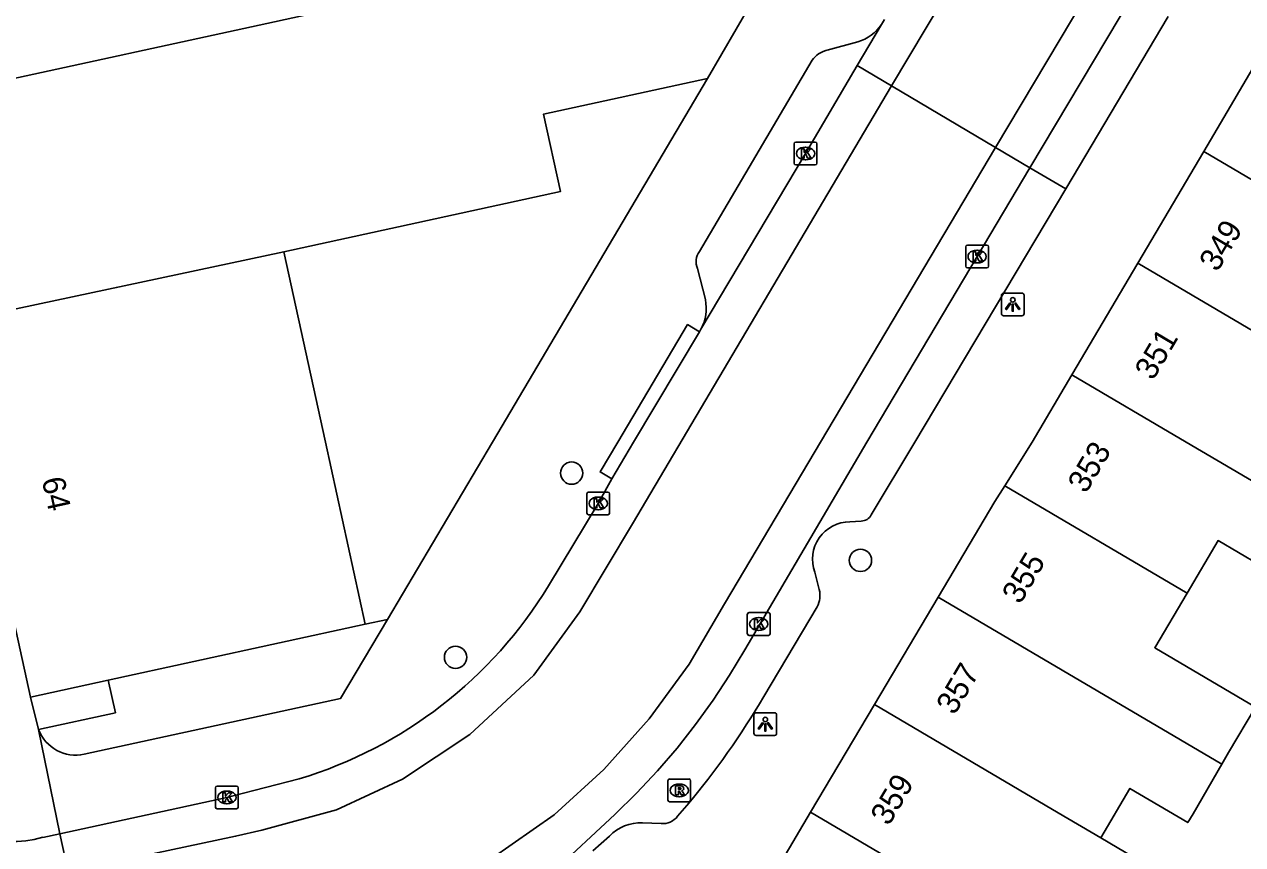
# Model space of a CAD drawing. Extents: x 160557 to 161245, y 385330 to 386505.
# Drawn here: x 160783.4 to 160836.9, y 385732.3 to 385768.3 of the extents above; entities that cross this region are included whole.
import ezdxf

# ---------------------------------------------------------------- set-up
doc = ezdxf.new("R2010")
doc.units = 0
for name, color, linetype in [('IMGEO_Boom', 7, 'Continuous'), ('IMGEO_Groenvoorziening', 7, 'Continuous'), ('IMGEO_Kolk', 7, 'Continuous'), ('IMGEO_Lichtpunt', 7, 'Continuous'), ('IMGEO_Pand', 7, 'Continuous'), ('IMGEO_Pand_nummerreeks', 7, 'Continuous'), ('IMGEO_Parkeervlak_open', 7, 'Continuous'), ('IMGEO_Rijbaan_lokaal_gesloten', 7, 'Continuous'), ('IMGEO_Rijbaan_lokaal_open', 7, 'Continuous'), ('IMGEO_Rioolput', 7, 'Continuous'), ('IMGEO_Voetpad_open', 7, 'Continuous')]:
    doc.layers.add(name, color=color, linetype=linetype)

msp = doc.modelspace()

# ---------------------------------------------------------------- linework, layer by layer
at = {"layer": 'IMGEO_Boom'}
for centre in [(160807.469, 385748.635), (160820.15, 385744.8), (160802.374, 385740.545)]:
    msp.add_circle(centre, 0.489, dxfattribs=at)
at = {"layer": 'IMGEO_Groenvoorziening'}
msp.add_lwpolyline([(160799.383, 385742.21), (160798.402, 385741.996)], dxfattribs=at)
at = {"layer": 'IMGEO_Kolk'}
for p, q in [((160817.238, 385762.248), (160817.238, 385763.1)), ((160817.313, 385763.174), (160818.165, 385763.174)), ((160817.726, 385762.954), (160817.751, 385762.954)), ((160818.239, 385763.1), (160818.239, 385762.248)), ((160817.749, 385762.394), (160817.724, 385762.394)), ((160818.165, 385762.174), (160817.313, 385762.174)), ((160824.846, 385758.648), (160825.698, 385758.648)), ((160824.771, 385757.722), (160824.771, 385758.574)), ((160825.259, 385758.428), (160825.284, 385758.428)), ((160825.772, 385758.574), (160825.772, 385757.722)), ((160825.698, 385757.648), (160824.846, 385757.648)), ((160825.282, 385757.868), (160825.257, 385757.868)), ((160808.137, 385746.877), (160808.137, 385747.729)), ((160808.212, 385747.803), (160809.064, 385747.803)), ((160808.625, 385747.583), (160808.65, 385747.583)), ((160809.138, 385747.729), (160809.138, 385746.877)), ((160808.648, 385747.023), (160808.623, 385747.023)), ((160809.064, 385746.803), (160808.212, 385746.803)), ((160815.183, 385741.58), (160815.183, 385742.432)), ((160815.258, 385742.506), (160816.11, 385742.506)), ((160815.671, 385742.286), (160815.696, 385742.286)), ((160816.184, 385742.432), (160816.184, 385741.58)), ((160816.11, 385741.506), (160815.258, 385741.506)), ((160815.694, 385741.726), (160815.669, 385741.726)), ((160791.834, 385733.963), (160791.834, 385734.815)), ((160791.909, 385734.889), (160792.761, 385734.889)), ((160792.322, 385734.669), (160792.347, 385734.669)), ((160792.835, 385734.815), (160792.835, 385733.963)), ((160792.345, 385734.109), (160792.32, 385734.109)), ((160792.761, 385733.889), (160791.909, 385733.889))]:
    msp.add_line(p, q, dxfattribs=at)
for points in [[(160817.238, 385762.248), (160817.238, 385763.1)], [(160817.313, 385763.174), (160818.165, 385763.174)], [(160818.239, 385763.1), (160818.239, 385762.248)], [(160817.559, 385762.874), (160817.682, 385762.874), (160817.682, 385762.723), (160817.812, 385762.874), (160817.976, 385762.874), (160817.83, 385762.723), (160817.983, 385762.474), (160817.831, 385762.474), (160817.746, 385762.638), (160817.682, 385762.571), (160817.682, 385762.474), (160817.559, 385762.474), (160817.559, 385762.874)], [(160818.165, 385762.174), (160817.313, 385762.174)], [(160824.846, 385758.648), (160825.698, 385758.648)], [(160824.771, 385757.722), (160824.771, 385758.574)], [(160825.092, 385758.348), (160825.215, 385758.348), (160825.215, 385758.197), (160825.345, 385758.348), (160825.509, 385758.348), (160825.363, 385758.197), (160825.516, 385757.948), (160825.364, 385757.948), (160825.279, 385758.112), (160825.215, 385758.045), (160825.215, 385757.948), (160825.092, 385757.948), (160825.092, 385758.348)], [(160825.772, 385758.574), (160825.772, 385757.722)], [(160825.698, 385757.648), (160824.846, 385757.648)], [(160808.137, 385746.877), (160808.137, 385747.729)], [(160808.212, 385747.803), (160809.064, 385747.803)], [(160808.458, 385747.503), (160808.581, 385747.503), (160808.581, 385747.352), (160808.711, 385747.503), (160808.875, 385747.503), (160808.729, 385747.352), (160808.882, 385747.103), (160808.73, 385747.103), (160808.645, 385747.267), (160808.581, 385747.2), (160808.581, 385747.103), (160808.458, 385747.103), (160808.458, 385747.503)], [(160809.138, 385747.729), (160809.138, 385746.877)], [(160809.064, 385746.803), (160808.212, 385746.803)], [(160815.183, 385741.58), (160815.183, 385742.432)], [(160815.258, 385742.506), (160816.11, 385742.506)], [(160815.504, 385742.206), (160815.627, 385742.206), (160815.627, 385742.055), (160815.757, 385742.206), (160815.921, 385742.206), (160815.775, 385742.055), (160815.928, 385741.806), (160815.776, 385741.806), (160815.691, 385741.97), (160815.627, 385741.903), (160815.627, 385741.806), (160815.504, 385741.806), (160815.504, 385742.206)], [(160816.184, 385742.432), (160816.184, 385741.58)], [(160816.11, 385741.506), (160815.258, 385741.506)], [(160791.834, 385733.963), (160791.834, 385734.815)], [(160791.909, 385734.889), (160792.761, 385734.889)], [(160792.155, 385734.589), (160792.278, 385734.589), (160792.278, 385734.438), (160792.408, 385734.589), (160792.572, 385734.589), (160792.426, 385734.438), (160792.579, 385734.189), (160792.427, 385734.189), (160792.342, 385734.353), (160792.278, 385734.286), (160792.278, 385734.189), (160792.155, 385734.189), (160792.155, 385734.589)], [(160792.835, 385734.815), (160792.835, 385733.963)], [(160792.761, 385733.889), (160791.909, 385733.889)]]:
    msp.add_lwpolyline(points, dxfattribs=at)
for centre, start, end in [((160817.315, 385763.098), 91.552, 178.448), ((160817.315, 385763.098), 91.552, 178.448), ((160818.163, 385763.098), 1.552, 88.448), ((160818.163, 385763.098), 1.552, 88.448), ((160817.315, 385762.25), 181.552, 268.448), ((160817.315, 385762.25), 181.552, 268.448), ((160818.163, 385762.25), 271.552, 358.448), ((160818.163, 385762.25), 271.552, 358.448), ((160824.848, 385758.572), 91.552, 178.448), ((160824.848, 385758.572), 91.552, 178.448), ((160825.696, 385758.572), 1.552, 88.448), ((160825.696, 385758.572), 1.552, 88.448), ((160824.848, 385757.724), 181.552, 268.448), ((160824.848, 385757.724), 181.552, 268.448), ((160825.696, 385757.724), 271.552, 358.448), ((160825.696, 385757.724), 271.552, 358.448), ((160808.214, 385747.727), 91.552, 178.448), ((160808.214, 385747.727), 91.552, 178.448), ((160809.062, 385747.727), 1.552, 88.448), ((160809.062, 385747.727), 1.552, 88.448), ((160808.214, 385746.879), 181.552, 268.448), ((160808.214, 385746.879), 181.552, 268.448), ((160809.062, 385746.879), 271.552, 358.448), ((160809.062, 385746.879), 271.552, 358.448), ((160815.26, 385742.43), 91.552, 178.448), ((160815.26, 385742.43), 91.552, 178.448), ((160816.108, 385742.43), 1.552, 88.448), ((160816.108, 385742.43), 1.552, 88.448), ((160815.26, 385741.582), 181.552, 268.448), ((160815.26, 385741.582), 181.552, 268.448), ((160816.108, 385741.582), 271.552, 358.448), ((160816.108, 385741.582), 271.552, 358.448), ((160791.911, 385734.813), 91.552, 178.448), ((160791.911, 385734.813), 91.552, 178.448), ((160792.759, 385734.813), 1.552, 88.448), ((160792.759, 385734.813), 1.552, 88.448), ((160791.911, 385733.965), 181.552, 268.448), ((160791.911, 385733.965), 181.552, 268.448), ((160792.759, 385733.965), 271.552, 358.448), ((160792.759, 385733.965), 271.552, 358.448)]:
    msp.add_arc(centre, 0.0765, start, end, dxfattribs=at)
for centre, major_axis, ratio, start_param, end_param in [((160817.725, 385762.674), (-0.387, 0.002), 0.722429, 4.712389, 7.853982), ((160817.75, 385762.674), (-0.39, 0.002), 0.717154, 1.570796, 4.712389), ((160825.258, 385758.148), (-0.387, 0.002), 0.722429, 4.712389, 7.853982), ((160825.283, 385758.148), (-0.39, 0.002), 0.717154, 1.570796, 4.712389), ((160808.624, 385747.303), (-0.387, 0.002), 0.722429, 4.712389, 7.853982), ((160808.649, 385747.303), (-0.39, 0.002), 0.717154, 1.570796, 4.712389), ((160815.67, 385742.006), (-0.387, 0.002), 0.722429, 4.712389, 7.853982), ((160815.695, 385742.006), (-0.39, 0.002), 0.717154, 1.570796, 4.712389), ((160792.321, 385734.389), (-0.387, 0.002), 0.722429, 4.712389, 7.853982), ((160792.346, 385734.389), (-0.39, 0.002), 0.717154, 1.570796, 4.712389)]:
    msp.add_ellipse(centre, major_axis=major_axis, ratio=ratio, start_param=start_param, end_param=end_param, dxfattribs=at)
at = {"layer": 'IMGEO_Lichtpunt'}
for p, q in [((160827.239, 385756.542), (160826.431, 385756.542)), ((160827.239, 385756.542), (160826.431, 385756.542)), ((160826.337, 385756.447), (160826.337, 385755.64)), ((160826.337, 385756.447), (160826.337, 385755.64)), ((160827.333, 385755.64), (160827.333, 385756.447)), ((160827.333, 385755.64), (160827.333, 385756.447)), ((160826.431, 385755.546), (160827.239, 385755.546)), ((160826.431, 385755.546), (160827.239, 385755.546)), ((160815.474, 385738.012), (160815.474, 385737.205)), ((160815.474, 385738.012), (160815.474, 385737.205)), ((160816.376, 385738.107), (160815.568, 385738.107)), ((160816.376, 385738.107), (160815.568, 385738.107)), ((160816.47, 385737.205), (160816.47, 385738.012)), ((160816.47, 385737.205), (160816.47, 385738.012)), ((160815.568, 385737.111), (160816.376, 385737.111)), ((160815.568, 385737.111), (160816.376, 385737.111))]:
    msp.add_line(p, q, dxfattribs=at)
for points in [[(160826.711, 385756.111), (160826.75, 385756.083), (160826.562, 385755.821), (160826.524, 385755.848), (160826.711, 385756.111)], [(160826.813, 385756.063), (160826.86, 385756.063), (160826.86, 385755.741), (160826.813, 385755.741), (160826.813, 385756.063)], [(160826.923, 385756.083), (160826.961, 385756.11), (160827.148, 385755.848), (160827.109, 385755.82), (160826.923, 385756.083)], [(160815.848, 385737.676), (160815.887, 385737.648), (160815.699, 385737.386), (160815.661, 385737.413), (160815.848, 385737.676)], [(160815.95, 385737.628), (160815.997, 385737.628), (160815.997, 385737.306), (160815.95, 385737.306), (160815.95, 385737.628)], [(160816.06, 385737.648), (160816.098, 385737.675), (160816.285, 385737.413), (160816.246, 385737.385), (160816.06, 385737.648)]]:
    msp.add_lwpolyline(points, dxfattribs=at)
for centre in [(160826.836, 385756.245), (160815.973, 385737.81)]:
    msp.add_circle(centre, 0.0994, dxfattribs=at)
for centre, start, end in [((160826.431, 385756.447), 90, 180), ((160826.431, 385756.447), 90, 180), ((160827.239, 385756.447), 0, 90), ((160827.239, 385756.447), 0, 90), ((160826.431, 385755.64), 180, 270), ((160826.431, 385755.64), 180, 270), ((160827.239, 385755.64), 270, 0), ((160827.239, 385755.64), 270, 360), ((160815.568, 385738.012), 90, 180), ((160815.568, 385738.012), 90, 180), ((160816.376, 385738.012), 0, 90), ((160816.376, 385738.012), 0, 90), ((160815.568, 385737.205), 180, 270), ((160815.568, 385737.205), 180, 270), ((160816.376, 385737.205), 270, 0), ((160816.376, 385737.205), 270, 360)]:
    msp.add_arc(centre, 0.0946, start, end, dxfattribs=at)
at = {"layer": 'IMGEO_Pand'}
for points in [[(160817.846, 385773.574), (160777.992, 385764.891)], [(160813.435, 385765.968), (160817.846, 385773.574)], [(160838.11, 385767.673), (160835.218, 385762.766)], [(160794.84, 385758.356), (160806.975, 385761), (160806.234, 385764.4), (160813.435, 385765.968)], [(160832.326, 385757.86), (160835.218, 385762.766)], [(160835.218, 385762.766), (160847.502, 385755.529)], [(160780.116, 385755.219), (160794.84, 385758.356)], [(160798.402, 385741.996), (160796.659, 385750), (160794.84, 385758.356)], [(160829.435, 385752.954), (160832.326, 385757.86)], [(160832.326, 385757.86), (160840.303, 385753.16)], [(160780.116, 385755.219), (160781.262, 385750), (160783.721, 385738.799)], [(160826.488, 385748.08), (160827.694, 385750), (160829.435, 385752.954)], [(160829.435, 385752.954), (160834.449, 385750), (160841.853, 385745.639)], [(160823.564, 385743.192), (160826.05, 385747.384), (160826.488, 385748.08)], [(160826.488, 385748.08), (160834.49, 385743.366)], [(160841.853, 385745.639), (160840.32, 385743.038), (160835.85, 385745.672), (160834.49, 385743.366)], [(160823.564, 385743.192), (160820.761, 385738.466)], [(160836.016, 385735.856), (160823.564, 385743.192)], [(160834.49, 385743.366), (160833.072, 385740.96), (160837.49, 385738.357), (160836.312, 385736.358), (160836.016, 385735.856)], [(160787.125, 385739.54), (160798.402, 385741.996)], [(160783.721, 385738.799), (160787.125, 385739.54)], [(160817.958, 385733.74), (160820.761, 385738.466)], [(160820.761, 385738.466), (160828.823, 385733.716), (160830.7, 385732.61)], [(160836.016, 385735.856), (160834.749, 385733.672), (160834.521, 385733.286), (160831.981, 385734.783), (160830.7, 385732.61)], [(160817.958, 385733.74), (160814.959, 385728.649), (160815.065, 385728.586)], [(160826.479, 385728.719), (160817.958, 385733.74)], [(160830.7, 385732.61), (160833.175, 385731.152), (160831.67, 385728.598), (160830.385, 385726.417), (160826.479, 385728.719)]]:
    msp.add_lwpolyline(points, dxfattribs=at)
at = {"layer": 'IMGEO_Parkeervlak_open'}
msp.add_lwpolyline([(160829.162, 385761.115), (160827.585, 385762.049)], dxfattribs=at)
at = {"layer": 'IMGEO_Rijbaan_lokaal_gesloten'}
for points in [[(160827.585, 385762.049), (160832.093, 385769.616)], [(160820.012, 385766.535), (160821.075, 385768.341)], [(160821.075, 385768.341), (160821.205, 385768.562)], [(160813.147, 385754.952), (160817.739, 385762.674), (160820.012, 385766.535)], [(160821.517, 385765.643), (160820.012, 385766.535)], [(160785.368, 385731.122), (160785.425, 385731.134), (160792.717, 385732.681), (160793.868, 385732.951), (160797.144, 385733.839), (160800.052, 385735.188), (160802.996, 385737.152), (160805.812, 385739.758), (160807.834, 385742.548), (160810.143, 385746.407), (160821.517, 385765.643)], [(160826.079, 385762.941), (160814.174, 385742.894), (160812.627, 385740.241), (160810.876, 385737.835), (160808.89, 385735.618), (160806.707, 385733.629), (160803.02, 385731.041), (160800.425, 385729.673), (160796.373, 385728.143), (160786.566, 385725.887), (160786.538, 385725.881)], [(160827.585, 385762.049), (160826.079, 385762.941)], [(160806.634, 385731.089), (160809.373, 385733.642), (160810.325, 385734.578), (160811.233, 385735.551), (160812.097, 385736.559), (160812.914, 385737.599), (160813.682, 385738.667), (160814.4, 385739.76), (160815.067, 385740.874), (160820.43, 385750), (160825.271, 385758.149), (160827.585, 385762.049)], [(160813.077, 385754.834), (160813.147, 385754.952)], [(160813.077, 385754.834), (160810.19, 385750), (160809.229, 385748.39)], [(160806.45, 385743.688), (160808.639, 385747.301), (160809.229, 385748.39)], [(160784.996, 385732.789), (160792.335, 385734.389), (160792.548, 385734.443), (160795.515, 385735.207)], [(160784.251, 385732.636), (160784.996, 385732.789)], [(160785.368, 385731.122), (160784.996, 385732.789)]]:
    msp.add_lwpolyline(points, dxfattribs=at)
for centre, radius, start, end in [((160789.927, 385753.702), 19.321, 286.8114, 328.7817), ((160783.032, 385736.565), 4.113, 204.4227, 287.2332)]:
    msp.add_arc(centre, radius, start, end, dxfattribs=at)
at = {"layer": 'IMGEO_Rijbaan_lokaal_open'}
for points in [[(160826.04, 385773.231), (160821.517, 385765.643)], [(160826.079, 385762.941), (160830.591, 385770.513)], [(160821.517, 385765.643), (160826.079, 385762.941)]]:
    msp.add_lwpolyline(points, dxfattribs=at)
at = {"layer": 'IMGEO_Rioolput'}
for p, q in [((160811.694, 385734.272), (160811.694, 385735.124)), ((160811.769, 385735.198), (160812.621, 385735.198)), ((160812.695, 385735.124), (160812.695, 385734.272)), ((160812.182, 385734.978), (160812.207, 385734.978)), ((160812.621, 385734.198), (160811.769, 385734.198)), ((160812.205, 385734.418), (160812.18, 385734.418))]:
    msp.add_line(p, q, dxfattribs=at)
for points in [[(160811.694, 385734.272), (160811.694, 385735.124)], [(160811.769, 385735.198), (160812.621, 385735.198)], [(160812.695, 385735.124), (160812.695, 385734.272)], [(160812.283, 385734.896), (160812.031, 385734.898), (160812.031, 385734.498)], [(160812.031, 385734.498), (160812.155, 385734.498), (160812.155, 385734.66), (160812.166, 385734.66)], [(160812.209, 385734.817), (160812.155, 385734.817), (160812.155, 385734.736)], [(160812.155, 385734.736), (160812.207, 385734.736)], [(160812.213, 385734.631), (160812.284, 385734.498), (160812.424, 385734.498), (160812.359, 385734.624)], [(160812.621, 385734.198), (160811.769, 385734.198)]]:
    msp.add_lwpolyline(points, dxfattribs=at)
for centre, radius, start, end in [((160811.771, 385735.122), 0.0765, 91.552, 178.448), ((160811.771, 385735.122), 0.0765, 91.552, 178.448), ((160812.619, 385735.122), 0.0765, 1.552, 88.448), ((160812.619, 385735.122), 0.0765, 1.552, 88.448), ((160812.165, 385734.607), 0.0533, 26.0293, 88.6989), ((160812.191, 385734.925), 0.19, 274.7715, 282.9687), ((160812.215, 385734.721), 0.0964, 77.0061, 93.1865), ((160812.229, 385734.778), 0.0378, 276.6634, 79.6772), ((160812.282, 385734.786), 0.109, 350.3612, 89.416), ((160812.28, 385734.786), 0.112, 277.5842, 350.9817), ((160812.264, 385734.571), 0.108, 29.5134, 73.7905), ((160811.771, 385734.274), 0.0765, 181.552, 268.448), ((160811.771, 385734.274), 0.0765, 181.552, 268.448), ((160812.619, 385734.274), 0.0765, 271.552, 358.448), ((160812.619, 385734.274), 0.0765, 271.552, 358.448)]:
    msp.add_arc(centre, radius, start, end, dxfattribs=at)
for centre, major_axis, ratio, start_param, end_param in [((160812.181, 385734.698), (-0.387, 0.002), 0.722429, 4.712389, 7.853982), ((160812.206, 385734.698), (-0.39, 0.002), 0.717154, 1.570796, 4.712389)]:
    msp.add_ellipse(centre, major_axis=major_axis, ratio=ratio, start_param=start_param, end_param=end_param, dxfattribs=at)
at = {"layer": 'IMGEO_Voetpad_open'}
for points in [[(160833.651, 385768.686), (160829.162, 385761.115)], [(160818.681, 385767.213), (160820.035, 385767.583)], [(160813.088, 385758.371), (160818.023, 385766.77)], [(160813.435, 385765.968), (160803.991, 385750), (160799.383, 385742.21)], [(160829.162, 385761.115), (160822.533, 385750), (160820.622, 385746.796)], [(160813.341, 385756.256), (160812.998, 385757.621)], [(160809.229, 385748.39), (160808.72, 385748.685), (160809.5, 385750), (160812.559, 385755.156), (160813.077, 385754.834)], [(160820.182, 385746.529), (160819.688, 385746.494)], [(160818.146, 385744.281), (160818.34, 385743.516)], [(160818.244, 385742.767), (160815.908, 385738.821)], [(160799.383, 385742.21), (160797.328, 385738.735), (160786.072, 385736.282)], [(160787.125, 385739.54), (160787.442, 385738.105), (160784.07, 385737.371)], [(160784.07, 385737.371), (160783.721, 385738.799)], [(160784.07, 385737.371), (160784.996, 385732.789)], [(160812.528, 385734.03), (160812.122, 385733.562)], [(160811.401, 385733.239), (160810.587, 385733.269)], [(160809.132, 385732.691), (160808.394, 385732.048)]]:
    msp.add_lwpolyline(points, dxfattribs=at)
for centre, radius, start, end in [((160819.503, 385769.405), 1.898, 286.2669, 325.9057), ((160819, 385766.028), 1.227, 105.0905, 142.8105), ((160813.653, 385757.923), 0.721, 141.5802, 204.7343), ((160811.469, 385755.868), 1.912, 331.368, 11.708), ((160819.687, 385744.851), 1.643, 89.9787, 200.2844), ((160820.164, 385747.054), 0.526, 271.932, 330.5682), ((160817.355, 385743.262), 1.018, 330.9207, 14.4717), ((160785.238, 385756.871), 35.587, 320.0721, 329.5228), ((160785.701, 385737.985), 1.743, 200.6166, 282.2949), ((160811.463, 385734.066), 0.83, 265.7031, 322.5606), ((160810.472, 385731.437), 1.835, 86.4208, 136.9102)]:
    msp.add_arc(centre, radius, start, end, dxfattribs=at)

# ---------------------------------------------------------------- texts
at = {"layer": 'IMGEO_Pand_nummerreeks'}
for s, rotation, p in [('349', 59.336, (160835.819, 385757.434)), ('351', 59.3355, (160832.991, 385752.665)), ('353', 59.3355, (160830.048, 385747.7)), ('64', 282.3826, (160784.202, 385748.356)), ('355', 59.3355, (160827.162, 385742.833)), ('357', 59.3355, (160824.276, 385737.966)), ('359', 59.3355, (160821.391, 385733.1))]:
    msp.add_text(s, height=1, rotation=rotation, dxfattribs=at).set_placement(p)

doc.saveas('drawing.dxf')
